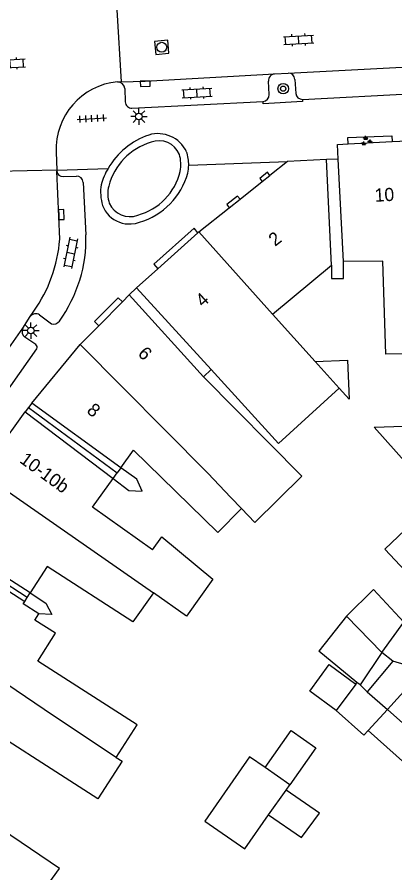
# Model space of a CAD drawing. Extents: x 132998 to 136004, y 396998 to 398512.
# Drawn here: x 134807.5 to 134836.2, y 397313 to 397378.1 of the extents above; entities that cross this region are included whole.
import ezdxf

# ---------------------------------------------------------------- set-up
doc = ezdxf.new("R2010")
doc.units = 0
for name, color, linetype in [('gg-afsc-erfafscheiding', 7, 'Continuous'), ('gg-afsc-muur', 7, 'Continuous'), ('gg-anno-huisnummerreeks BGT', 7, 'Continuous'), ('gg-bbg-gedigitaliseerde bebouwing', 7, 'Continuous'), ('gg-bbg-gedigitaliseerde bebouwing onder overbouw', 7, 'Continuous'), ('gg-bbg-gedigitaliseerde bijgebouw', 7, 'Continuous'), ('gg-bbg-gedigitaliseerde overbouw', 7, 'Continuous'), ('gg-bbg-hoofdgebouw', 7, 'Continuous'), ('gg-bbg-luifel en loopbrug', 7, 'Continuous'), ('gg-bbg-pand overbouw', 7, 'Continuous'), ('gg-bbg-tussenscheiding', 7, 'Continuous'), ('gg-bbg-tussenscheiding niveau 01', 7, 'Continuous'), ('gg-knt-verharding', 7, 'Continuous'), ('gg-knt-verharding nz', 7, 'Continuous'), ('gt-grn-weggrens', 7, 'Continuous'), ('gt-symb-boom', 7, 'Continuous'), ('gt-symb-groenvak', 7, 'Continuous'), ('gt-symb-klinker verharding', 7, 'Continuous'), ('gt-symb-kolk', 7, 'Continuous'), ('gt-symb-lichtmast', 7, 'Continuous'), ('gt-symb-rioolschacht', 7, 'Continuous'), ('gt-symb-tegel verharding', 7, 'Continuous')]:
    doc.layers.add(name, color=color, linetype=linetype)

# ---------------------------------------------------------------- blocks, each defined once
blk = doc.blocks.new('gt0-BOOM')
at = {"layer": 'gt-symb-boom'}
for radius in [0.4, 0.2]:
    blk.add_circle((0, 0), radius, dxfattribs=at)
blk = doc.blocks.new('gt0-KL1')
at = {"layer": 'gt-symb-klinker verharding'}
for p, q in [((-1.15, 0.3), (1.15, 0.3)), ((-1, -0.3), (-1, 0.3)), ((-0.5, 0.3), (-0.5, 0.45)), ((0, -0.3), (0, 0.3)), ((0.5, 0.3), (0.5, 0.45)), ((1, -0.3), (1, 0.3)), ((-1.15, -0.3), (1.15, -0.3)), ((-0.5, -0.45), (-0.5, -0.3)), ((0.5, -0.45), (0.5, -0.3))]:
    blk.add_line(p, q, dxfattribs=at)
blk = doc.blocks.new('gt0-TEG1')
at = {"layer": 'gt-symb-tegel verharding'}
for p, q in [((-1.125, 0), (1.125, 0)), ((-0.9, -0.25), (-0.9, 0.25)), ((-0.45, -0.25), (-0.45, 0.25)), ((0, -0.25), (0, 0.25)), ((0.45, -0.25), (0.45, 0.25)), ((0.9, -0.25), (0.9, 0.25))]:
    blk.add_line(p, q, dxfattribs=at)
blk = doc.blocks.new('gt0-LMAST')
at = {"layer": 'gt-symb-lichtmast'}
for p, q in [((-0.182, 0.173), (-0.447, 0.438)), ((-0.005, 0.246), (-0.005, 0.621)), ((0.172, 0.173), (0.437, 0.438)), ((-0.255, -0.004), (-0.63, -0.004)), ((-0.182, -0.181), (-0.447, -0.446)), ((-0.005, -0.254), (-0.005, -0.629)), ((0.437, -0.446), (0.172, -0.181)), ((0.245, -0.004), (0.62, -0.004))]:
    blk.add_line(p, q, dxfattribs=at)
blk.add_circle((-0.005, -0.004), 0.25, dxfattribs=at)
blk = doc.blocks.new('gt0-KOLK')
at = {"layer": 'gt-symb-kolk'}
blk.add_lwpolyline([(0, 0), (0.375, 0), (0.375, 0.4), (-0.375, 0.4), (-0.375, 0), (0, 0)], dxfattribs=at)
blk = doc.blocks.new('gt0-RS')
at = {"layer": 'gt-symb-rioolschacht'}
blk.add_lwpolyline([(-0.5, -0.5), (0.5, -0.5), (0.5, 0.5), (-0.5, 0.5)], close=True, dxfattribs=at)
blk.add_circle((0, 0), 0.375, dxfattribs=at)
blk = doc.blocks.new('gt0-GRVAK')
at = {"layer": 'gt-symb-groenvak'}
for p, q in [((-0.11, 0.189), (-0.228, 0.24)), ((-0.182, 0.153), (0.088, 0.153)), ((-0.091, 0.211), (-0.156, 0.322)), ((-0.047, 0.214), (-0.047, 0.393)), ((-0.004, 0.211), (0.061, 0.322)), ((0.015, 0.189), (0.133, 0.24)), ((0.262, -0.052), (0.197, 0.059)), ((0.305, -0.049), (0.305, 0.13)), ((0.349, -0.052), (0.414, 0.059)), ((-0.245, -0.228), (-0.363, -0.177)), ((-0.318, -0.264), (-0.047, -0.264)), ((-0.226, -0.206), (-0.291, -0.095)), ((-0.183, -0.203), (-0.183, -0.024)), ((-0.139, -0.206), (-0.074, -0.095)), ((-0.12, -0.228), (-0.002, -0.177)), ((0.243, -0.074), (0.125, -0.023)), ((0.17, -0.11), (0.441, -0.11)), ((0.368, -0.074), (0.486, -0.023))]:
    blk.add_line(p, q, dxfattribs=at)

msp = doc.modelspace()

# ---------------------------------------------------------------- linework, layer by layer
at = {"layer": 'gg-afsc-erfafscheiding'}
for points in [[(134831.395, 397359.199), (134831.395, 397358.194), (134832.312, 397358.194), (134832.312, 397359.489)], [(134814.795, 397342.986), (134815.989, 397342.082), (134817, 397342.028), (134816.591, 397342.924), (134815.374, 397343.795)], [(134808.482, 397334.283), (134809.676, 397333.515), (134810.129, 397332.644), (134809.145, 397332.689)]]:
    msp.add_lwpolyline(points, dxfattribs=at)
at = {"layer": 'gg-afsc-muur'}
msp.add_lwpolyline([(134816.161, 397362.329), (134816.489, 397362.372), (134816.806, 397362.463)], dxfattribs=at)
for centre, radius, start, end in [((134819.346, 397363.686), 5.713, 108.85609, 149.8155), ((134818.201, 397366.784), 2.412, 25.62371, 106.89199), ((134819.034, 397364.006), 4.737, 106.69404, 165.33206), ((134818.278, 397366.989), 1.669, 21.89729, 111.26324), ((134817.234, 397366.835), 2.707, 349.24339, 16.65541), ((134817.584, 397366.857), 2.955, 358.75808, 19.15871), ((134819.368, 397363.678), 5.735, 149.8594, 163.38699), ((134815.427, 397367.427), 4.599, 285.52493, 346.20192), ((134817.566, 397366.86), 2.974, 347.21213, 358.70491), ((134815.266, 397367.631), 5.393, 286.59065, 344.63281), ((134817.904, 397364.792), 4.066, 172.57176, 195.0852), ((134816.86, 397364.633), 2.476, 166.60971, 197.08834), ((134816.037, 397364.536), 2.21, 201.27753, 249.57393), ((134816.059, 397364.603), 1.715, 204.01351, 290.43518), ((134816.039, 397364.54), 2.214, 249.56473, 273.15467)]:
    msp.add_arc(centre, radius, start, end, dxfattribs=at)
at = {"layer": 'gg-bbg-gedigitaliseerde bebouwing'}
for p, q in [((134831.908, 397367.261), (134831.85, 397368.37)), ((134831.395, 397359.199), (134831.01, 397367.22)), ((134832.312, 397359.489), (134831.908, 397367.261)), ((134826.922, 397355.464), (134831.395, 397359.199)), ((134830.155, 397351.88), (134826.922, 397355.464)), ((134815.032, 397321.782), (134816.615, 397324.249))]:
    msp.add_line(p, q, dxfattribs=at)
for points in [[(134838.857, 397352.474), (134835.521, 397352.424), (134835.304, 397359.513), (134832.312, 397359.489)], [(134824.543, 397340.709), (134825.579, 397339.627), (134829.148, 397343.171), (134821.656, 397350.715)], [(134822.233, 397351.264), (134827.369, 397345.641), (134831.982, 397349.854)], [(134815.374, 397343.795), (134816.334, 397345.137), (134822.749, 397338.872), (134824.543, 397340.709)], [(134817.776, 397337.55), (134813.231, 397340.801), (134814.795, 397342.986)], [(134817.776, 397337.55), (134818.495, 397338.555), (134822.38, 397335.326)], [(134817.849, 397334.289), (134816.282, 397332.098), (134809.771, 397336.287), (134808.482, 397334.283)], [(134822.38, 397335.326), (134820.37, 397332.518), (134817.849, 397334.289)], [(134809.145, 397332.689), (134807.949, 397333.454), (134808.071, 397333.645)], [(134816.615, 397324.249), (134809.055, 397329.106), (134810.409, 397331.22), (134808.846, 397332.222), (134809.145, 397332.689)], [(134815.032, 397321.782), (134815.471, 397321.5), (134813.625, 397318.623), (134802.866, 397325.529), (134802.027, 397324.223)], [(134809.861, 397312.149), (134810.706, 397313.345), (134806.295, 397316.337), (134806.85, 397317.203), (134800.243, 397321.444), (134801.611, 397323.576)]]:
    msp.add_lwpolyline(points, dxfattribs=at)
at = {"layer": 'gg-bbg-gedigitaliseerde bebouwing onder overbouw'}
for p, q in [((134822.233, 397351.264), (134816.561, 397357.474)), ((134816.021, 397356.937), (134821.656, 397350.715)), ((134815.374, 397343.795), (134808.594, 397348.719)), ((134808.108, 397348.047), (134814.795, 397342.986)), ((134808.482, 397334.283), (134801.637, 397338.679)), ((134801.22, 397338.045), (134808.071, 397333.645))]:
    msp.add_line(p, q, dxfattribs=at)
at = {"layer": 'gg-bbg-gedigitaliseerde bijgebouw'}
for p, q in [((134830.155, 397351.88), (134832.613, 397351.968)), ((134832.526, 397332.522), (134830.433, 397329.851)), ((134833.336, 397327.48), (134830.433, 397329.851)), ((134835.23, 397329.744), (134833.573, 397327.287)), ((134831.227, 397328.839), (134833.244, 397327.355)), ((134836.057, 397329.085), (134834.103, 397326.764)), ((134833.244, 397327.355), (134833.336, 397327.48)), ((134833.573, 397327.287), (134834.103, 397326.764)), ((134834.178, 397323.823), (134835.651, 397325.433)), ((134828.224, 397319.697), (134826.345, 397321.012)), ((134827.939, 397319.292), (134828.224, 397319.697))]:
    msp.add_line(p, q, dxfattribs=at)
for points in [[(134832.613, 397351.968), (134832.731, 397349.024), (134831.982, 397349.854)], [(134834.645, 397346.877), (134839.157, 397347.039), (134839.464, 397341.49), (134834.645, 397346.877)], [(134837.517, 397339.566), (134835.446, 397337.621), (134838.521, 397334.348)], [(134835.23, 397329.744), (134836.891, 397332.068), (134834.601, 397334.542), (134832.526, 397332.522)], [(134831.763, 397325.341), (134829.746, 397326.825), (134831.227, 397328.839)], [(134835.651, 397325.433), (134838.378, 397328.412), (134836.057, 397329.085)], [(134831.763, 397325.341), (134833.855, 397323.471), (134834.178, 397323.823)], [(134826.345, 397321.012), (134825.169, 397321.835), (134821.773, 397316.937)], [(134826.613, 397317.404), (134829.108, 397315.689), (134830.479, 397317.546), (134827.939, 397319.292)], [(134821.773, 397316.937), (134824.806, 397314.834), (134826.613, 397317.404)]]:
    msp.add_lwpolyline(points, dxfattribs=at)
at = {"layer": 'gg-bbg-gedigitaliseerde overbouw'}
for p, q in [((134821.656, 397350.715), (134822.233, 397351.264)), ((134815.374, 397343.795), (134815.102, 397343.415)), ((134814.795, 397342.986), (134815.102, 397343.415)), ((134808.071, 397333.645), (134808.26, 397333.938)), ((134808.26, 397333.938), (134808.482, 397334.283))]:
    msp.add_line(p, q, dxfattribs=at)
at = {"layer": 'gg-bbg-hoofdgebouw'}
for p, q in [((134831.85, 397368.37), (134832.672, 397368.413)), ((134832.672, 397368.413), (134836.012, 397368.589)), ((134836.012, 397368.589), (134838.165, 397368.702)), ((134828.05, 397367.08), (134826.719, 397366.023)), ((134831.01, 397367.22), (134828.05, 397367.08)), ((134826.131, 397365.557), (134826.719, 397366.023)), ((134824.447, 397364.22), (134826.131, 397365.557)), ((134823.625, 397363.567), (134824.447, 397364.22)), ((134821.316, 397361.734), (134823.625, 397363.567)), ((134821.242, 397361.667), (134821.316, 397361.734)), ((134818.188, 397358.931), (134821.242, 397361.667)), ((134816.561, 397357.474), (134818.188, 397358.931)), ((134815.492, 397356.406), (134816.021, 397356.937)), ((134813.693, 397354.599), (134815.492, 397356.406)), ((134812.28, 397353.18), (134813.693, 397354.599)), ((134808.594, 397348.719), (134812.28, 397353.18)), ((134804.74, 397343.41), (134808.108, 397348.047))]:
    msp.add_line(p, q, dxfattribs=at)
at = {"layer": 'gg-bbg-luifel en loopbrug'}
for p, q in [((134836.057, 397329.085), (134835.23, 397329.744)), ((134840.992, 397320.652), (134835.651, 397325.433)), ((134826.345, 397321.012), (134828.324, 397323.826)), ((134841.64, 397317.142), (134834.178, 397323.823))]:
    msp.add_line(p, q, dxfattribs=at)
msp.add_lwpolyline([(134828.324, 397323.826), (134830.2, 397322.507), (134828.224, 397319.697)], dxfattribs=at)
at = {"layer": 'gg-bbg-pand overbouw'}
for p, q in [((134816.561, 397357.474), (134816.021, 397356.937)), ((134808.594, 397348.719), (134808.344, 397348.373)), ((134808.344, 397348.373), (134808.108, 397348.047))]:
    msp.add_line(p, q, dxfattribs=at)
at = {"layer": 'gg-bbg-tussenscheiding'}
for p, q in [((134821.316, 397361.734), (134826.922, 397355.464)), ((134831.982, 397349.854), (134830.155, 397351.88)), ((134804.74, 397343.41), (134817.849, 397334.289)), ((134832.526, 397332.522), (134835.23, 397329.744)), ((134833.244, 397327.355), (134831.763, 397325.341)), ((134833.573, 397327.287), (134833.336, 397327.48)), ((134834.103, 397326.764), (134835.651, 397325.433)), ((134826.613, 397317.404), (134827.939, 397319.292))]:
    msp.add_line(p, q, dxfattribs=at)
for points in [[(134824.543, 397340.709), (134823.747, 397341.541), (134821.989, 397343.378), (134812.28, 397353.18)], [(134815.032, 397321.782), (134810.25, 397324.946), (134798.09, 397333.172)]]:
    msp.add_lwpolyline(points, dxfattribs=at)
at = {"layer": 'gg-bbg-tussenscheiding niveau 01'}
for p, q in [((134808.344, 397348.373), (134815.102, 397343.415)), ((134808.26, 397333.938), (134801.429, 397338.362))]:
    msp.add_line(p, q, dxfattribs=at)
at = {"layer": 'gg-knt-verharding'}
for p, q in [((134815.081, 397378.608), (134815.397, 397373.141)), ((134827.059, 397373.731), (134828.105, 397373.803)), ((134826.651, 397372.167), (134826.613, 397373.188)), ((134828.614, 397373.313), (134828.674, 397372.253)), ((134815.69, 397372.62), (134815.716, 397371.603)), ((134829.192, 397371.804), (134844.168, 397372.576)), ((134816.223, 397371.132), (134826.197, 397371.648)), ((134810.46, 397367.791), (134810.501, 397366.409)), ((134810.501, 397366.409), (134805.488, 397366.303)), ((134810.501, 397366.409), (134810.505, 397366.338)), ((134810.989, 397365.939), (134811.995, 397365.975)), ((134812.513, 397365.49), (134812.721, 397361.508)), ((134807.929, 397354.421), (134808.49, 397355.287)), ((134809.195, 397355.419), (134810.114, 397354.747)), ((134808.904, 397353.159), (134808.082, 397353.715))]:
    msp.add_line(p, q, dxfattribs=at)
for points in [[(134829.192, 397371.804), (134829.201, 397371.636), (134826.206, 397371.473), (134826.197, 397371.648)], [(134832.672, 397368.413), (134832.647, 397368.896), (134835.988, 397369.038), (134836.012, 397368.589)], [(134826.719, 397366.023), (134826.532, 397366.258), (134825.945, 397365.792), (134826.131, 397365.557)], [(134824.447, 397364.22), (134824.261, 397364.455), (134823.438, 397363.802), (134823.625, 397363.567)], [(134821.242, 397361.667), (134820.941, 397362.002), (134817.888, 397359.267), (134818.188, 397358.931)], [(134815.492, 397356.406), (134815.173, 397356.723), (134813.374, 397354.916), (134813.693, 397354.599)], [(134783.798, 397314.248), (134798.82, 397337.907), (134801.538, 397342.116), (134804.357, 397346.284), (134808.98, 397352.848)]]:
    msp.add_lwpolyline(points, dxfattribs=at)
for centre, radius, start, end in [((134827.097, 397373.245), 0.487, 94.46799, 186.73519), ((134828.114, 397373.303), 0.5, 1.16943, 91.00973), ((134815.595, 397368.016), 5.14, 95.20872, 182.50604), ((134815.088, 397372.526), 0.609, 8.83655, 86.27195), ((134826.162, 397372.136), 0.49, 274.05093, 3.59285), ((134829.175, 397372.308), 0.504, 186.27794, 271.88487), ((134816.198, 397371.613), 0.482, 181.21816, 272.99803), ((134810.963, 397366.401), 0.463, 187.81825, 273.17876), ((134811.992, 397365.453), 0.522, 4.09127, 89.67758), ((134802.081, 397361.2), 10.645, 324.07804, 1.65753), ((134808.911, 397354.987), 0.517, 56.67576, 144.53411), ((134810.276, 397355.223), 0.503, 251.25418, 327.76879), ((134808.413, 397354.156), 0.552, 151.33516, 233.12026), ((134808.764, 397352.96), 0.243, 332.60052, 54.86429)]:
    msp.add_arc(centre, radius, start, end, dxfattribs=at)
at = {"layer": 'gg-knt-verharding nz'}
for p, q in [((134828.105, 397373.803), (134845.077, 397374.668)), ((134815.128, 397373.134), (134815.397, 397373.141)), ((134810.731, 397361.164), (134810.505, 397366.338)), ((134808.49, 397355.287), (134808.759, 397355.692))]:
    msp.add_line(p, q, dxfattribs=at)
for points in [[(134815.397, 397373.141), (134817.231, 397373.19), (134827.059, 397373.731)], [(134791.136, 397329.089), (134797.638, 397339.415), (134800.047, 397343.037), (134802.904, 397347.274), (134804.702, 397349.856), (134807.929, 397354.421)]]:
    msp.add_lwpolyline(points, dxfattribs=at)
msp.add_arc((134799.795, 397362.014), 10.969, 324.80638, 355.55731, dxfattribs=at)
at = {"layer": 'gt-grn-weggrens'}
for p, q in [((134820.539, 397366.793), (134828.05, 397367.08)), ((134831.908, 397367.261), (134831.01, 397367.22)), ((134810.501, 397366.409), (134814.408, 397366.558))]:
    msp.add_line(p, q, dxfattribs=at)

# ---------------------------------------------------------------- block references
at = {"layer": 'gt-symb-boom'}
msp.add_blockref('gt0-BOOM', (134827.723, 397372.614), dxfattribs=at)
at = {"layer": 'gt-symb-groenvak'}
msp.add_blockref('gt0-GRVAK', (134834.036, 397368.626), dxfattribs=at)
at = {"layer": 'gt-symb-klinker verharding'}
for p, rotation in [((134828.901, 397376.33), 3.2688529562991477), ((134806.959, 397374.519), 3.2688529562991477), ((134821.169, 397372.29), 3.2688529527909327), ((134811.561, 397360.129), -101.82670392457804)]:
    msp.add_blockref('gt0-KL1', p, dxfattribs=dict(at, rotation=rotation))
at = {"layer": 'gt-symb-kolk'}
for p, rotation in [((134817.231, 397373.19), -178.4908660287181), ((134810.65, 397363.033), -87.52166463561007)]:
    msp.add_blockref('gt0-KOLK', p, dxfattribs=dict(at, rotation=rotation))
at = {"layer": 'gt-symb-lichtmast'}
for p in [(134816.754, 397370.5), (134808.537, 397354.228)]:
    msp.add_blockref('gt0-LMAST', p, dxfattribs=at)
at = {"layer": 'gt-symb-rioolschacht', "rotation": 5.690518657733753}
msp.add_blockref('gt0-RS', (134818.49, 397375.765), dxfattribs=at)
at = {"layer": 'gt-symb-tegel verharding', "rotation": 3.0940580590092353}
msp.add_blockref('gt0-TEG1', (134813.167, 397370.345), dxfattribs=at)

# ---------------------------------------------------------------- texts
at = {"layer": 'gg-anno-huisnummerreeks BGT'}
for s, rotation, p in [('10', 3, (134834.704, 397364.014)), ('2', 38.5, (134827.107, 397360.584)), ('4', 41.8, (134821.612, 397355.958)), ('6', 315.1, (134816.608, 397352.408)), ('8', 320.4, (134812.717, 397348.039)), ('10-10b', 324, (134807.606, 397344.251))]:
    msp.add_text(s, height=1, rotation=rotation, dxfattribs=at).set_placement(p)

doc.saveas('drawing.dxf')
